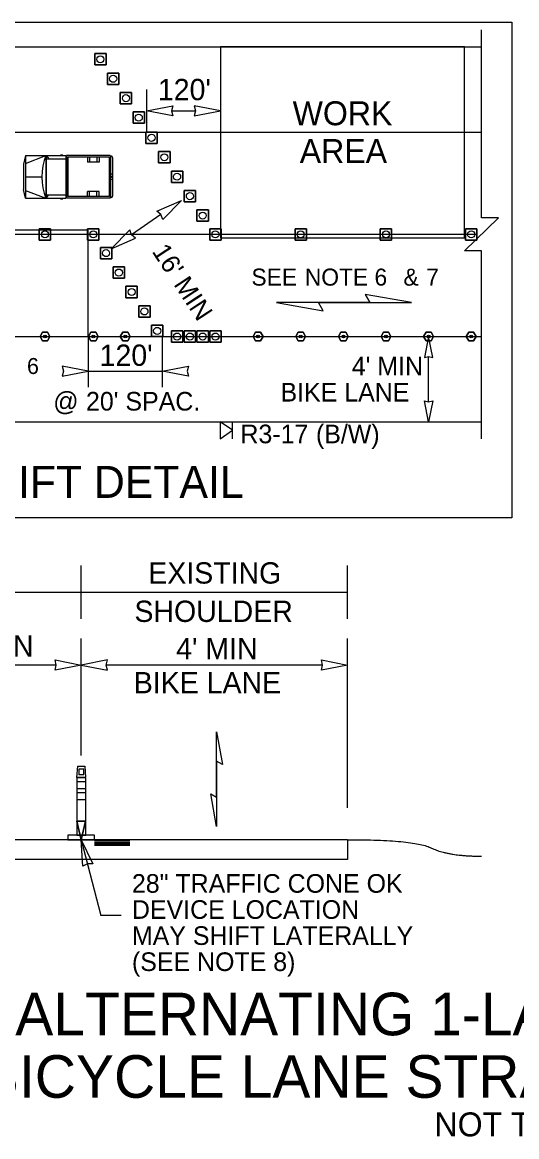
# Model space of a CAD drawing. Extents: x 99999.1 to 100095.7, y 99995 to 100010.7.
# Drawn here: x 100047.47 to 100049.325, y 100001.18 to 100005.366 of the extents above; entities that cross this region are included whole.
import ezdxf

# ---------------------------------------------------------------- set-up
doc = ezdxf.new("R2010")
doc.units = 0
for name, color, linetype in [('RD_ED_ShoulderPavedEdge', 7, 'Continuous'), ('RD_MK_LineEdgeWhite', 7, 'Continuous'), ('RD_MK_LineSkipCenter', 7, 'Continuous'), ('SH_DE_DetailHeading1Text', 7, 'Continuous'), ('SH_DE_DetailHeading2Text', 7, 'Continuous'), ('SH_TI_Tables', 7, 'Continuous'), ('TR_WZ_MotoristVehicle', 7, 'Continuous'), ('TR_WZ_PortableSignMountBlk-Wht', 7, 'Continuous'), ('TR_WZ_TrafficCone', 7, 'Continuous'), ('TR_WZ_TubularMarker', 7, 'Continuous'), ('TR_WZ_TubularMarkerElev', 7, 'Continuous'), ('TR_WZ_WorkZoneDetails', 7, 'Continuous'), ('TR_WZ_WorkZoneTextCurrent', 7, 'Continuous')]:
    doc.layers.add(name, color=color, linetype=linetype)

msp = doc.modelspace()

# ---------------------------------------------------------------- linework, layer by layer
at = {"layer": 'RD_ED_ShoulderPavedEdge'}
for p, q in [((100045.2759, 100005.2735), (100049.1933, 100005.2735)), ((100045.2759, 100003.8655), (100049.1933, 100003.8655))]:
    msp.add_line(p, q, dxfattribs=at)
at = {"layer": 'RD_MK_LineEdgeWhite'}
for p, q in [((100045.2759, 100004.9535), (100049.1933, 100004.9535)), ((100045.2759, 100004.1855), (100049.1933, 100004.1855))]:
    msp.add_line(p, q, dxfattribs=at)
at = {"layer": 'RD_MK_LineSkipCenter'}
msp.add_lwpolyline([(100049.1767, 100004.5695), (100045.2594, 100004.5695)], dxfattribs=at)
at = {"layer": 'SH_TI_Tables'}
msp.add_lwpolyline([(100045.1619, 100005.3662), (100049.3073, 100005.3662), (100049.3073, 100003.5045), (100045.1619, 100003.5045)], close=True, dxfattribs=at)
at = {"layer": 'TR_WZ_MotoristVehicle'}
for p, q in [((100047.482, 100004.8655), (100047.4746, 100004.8332)), ((100047.482, 100004.8655), (100047.482, 100004.7055)), ((100047.482, 100004.8655), (100047.6331, 100004.8655)), ((100047.482, 100004.8362), (100047.5576, 100004.8655)), ((100047.5576, 100004.8655), (100047.5576, 100004.7055)), ((100047.559, 100004.8655), (100047.559, 100004.7055)), ((100047.559, 100004.8655), (100047.5686, 100004.8531)), ((100047.6125, 100004.8677), (100047.6216, 100004.8677)), ((100047.6331, 100004.8655), (100047.6331, 100004.7055)), ((100047.7999, 100004.8655), (100047.6353, 100004.8655)), ((100047.6353, 100004.8655), (100047.6353, 100004.7055)), ((100047.7952, 100004.8591), (100047.64, 100004.8591)), ((100047.64, 100004.8591), (100047.64, 100004.7119)), ((100047.7142, 100004.8591), (100047.7142, 100004.8407)), ((100047.7222, 100004.8591), (100047.7222, 100004.8407)), ((100047.7494, 100004.8591), (100047.7494, 100004.8407)), ((100047.7582, 100004.8591), (100047.7582, 100004.8407)), ((100047.7952, 100004.8591), (100047.7952, 100004.7119)), ((100047.7999, 100004.8655), (100047.7999, 100004.7055)), ((100047.804, 100004.8629), (100047.8005, 100004.8629)), ((100047.8005, 100004.8629), (100047.8005, 100004.7081)), ((100047.4746, 100004.8332), (100047.4746, 100004.7378)), ((100047.559, 100004.8531), (100047.6331, 100004.8531)), ((100047.7582, 100004.8407), (100047.7142, 100004.8407)), ((100047.8076, 100004.858), (100047.8076, 100004.713)), ((100047.482, 100004.7855), (100047.5427, 100004.7855)), ((100047.8076, 100004.7968), (100047.8005, 100004.7938)), ((100047.8076, 100004.7742), (100047.8005, 100004.7772)), ((100047.8057, 100004.7855), (100047.8024, 100004.7855)), ((100047.804, 100004.7877), (100047.804, 100004.7832)), ((100047.482, 100004.7055), (100047.4746, 100004.7378)), ((100047.482, 100004.7348), (100047.5576, 100004.7055)), ((100047.482, 100004.7055), (100047.6331, 100004.7055)), ((100047.559, 100004.7179), (100047.6331, 100004.7179)), ((100047.5669, 100004.7179), (100047.559, 100004.7055)), ((100047.6125, 100004.7032), (100047.6216, 100004.7032)), ((100047.7999, 100004.7055), (100047.6353, 100004.7055)), ((100047.7952, 100004.7119), (100047.64, 100004.7119)), ((100047.7142, 100004.7119), (100047.7142, 100004.7303)), ((100047.7582, 100004.7303), (100047.7142, 100004.7303)), ((100047.7222, 100004.7119), (100047.7222, 100004.7303)), ((100047.7494, 100004.7119), (100047.7494, 100004.7303)), ((100047.7582, 100004.7119), (100047.7582, 100004.7303)), ((100047.804, 100004.7081), (100047.8005, 100004.7081))]:
    msp.add_line(p, q, dxfattribs=at)
for centre, major_axis, start_param, end_param in [((100047.6656, 100004.7855), (0, -0.1679), 4.215667, 5.208926), ((100047.804, 100004.858), (0, 0.00488), 4.712389, 6.283185), ((100047.804, 100004.713), (0, -0.00488), 0, 1.570796)]:
    msp.add_ellipse(centre, major_axis=major_axis, ratio=0.73155, start_param=start_param, end_param=end_param, dxfattribs=at)
msp.add_ellipse((100047.804, 100004.7855), major_axis=(0, 0.00225), ratio=0.73155, dxfattribs=at)
at = {"layer": 'TR_WZ_PortableSignMountBlk-Wht'}
msp.add_line((100048.2589, 100003.8011), (100048.2589, 100003.8655), dxfattribs=at)
msp.add_lwpolyline([(100048.2589, 100003.8333), (100048.2127, 100003.8655), (100048.2127, 100003.8011)], close=True, dxfattribs=at)
at = {"layer": 'TR_WZ_TrafficCone'}
for points in [[(100047.7413, 100005.2484), (100047.7839, 100005.2484), (100047.7839, 100005.2058), (100047.7413, 100005.2058), (100047.7413, 100005.2484)], [(100047.7413, 100005.2058), (100047.7839, 100005.2058), (100047.7839, 100005.2484), (100047.7413, 100005.2484), (100047.7413, 100005.2058)], [(100047.7893, 100005.1754), (100047.8319, 100005.1754), (100047.8319, 100005.1327), (100047.7893, 100005.1327), (100047.7893, 100005.1754)], [(100047.7893, 100005.1327), (100047.8319, 100005.1327), (100047.8319, 100005.1754), (100047.7893, 100005.1754), (100047.7893, 100005.1327)], [(100047.8373, 100005.1023), (100047.8799, 100005.1023), (100047.8799, 100005.0596), (100047.8373, 100005.0596), (100047.8373, 100005.1023)], [(100047.8373, 100005.0596), (100047.8799, 100005.0596), (100047.8799, 100005.1023), (100047.8373, 100005.1023), (100047.8373, 100005.0596)], [(100047.8853, 100005.0292), (100047.9279, 100005.0292), (100047.9279, 100004.9866), (100047.8853, 100004.9866), (100047.8853, 100005.0292)], [(100047.8853, 100004.9866), (100047.9279, 100004.9866), (100047.9279, 100005.0292), (100047.8853, 100005.0292), (100047.8853, 100004.9866)], [(100047.9333, 100004.9535), (100047.976, 100004.9535), (100047.976, 100004.9108), (100047.9333, 100004.9108), (100047.9333, 100004.9535)], [(100047.9333, 100004.9108), (100047.976, 100004.9108), (100047.976, 100004.9535), (100047.9333, 100004.9535), (100047.9333, 100004.9108)], [(100047.9813, 100004.8804), (100048.024, 100004.8804), (100048.024, 100004.8378), (100047.9813, 100004.8378), (100047.9813, 100004.8804)], [(100047.9813, 100004.8378), (100048.024, 100004.8378), (100048.024, 100004.8804), (100047.9813, 100004.8804), (100047.9813, 100004.8378)], [(100048.0293, 100004.8074), (100048.072, 100004.8074), (100048.072, 100004.7647), (100048.0293, 100004.7647), (100048.0293, 100004.8074)], [(100048.0293, 100004.7647), (100048.072, 100004.7647), (100048.072, 100004.8074), (100048.0293, 100004.8074), (100048.0293, 100004.7647)], [(100048.0773, 100004.7343), (100048.12, 100004.7343), (100048.12, 100004.6916), (100048.0773, 100004.6916), (100048.0773, 100004.7343)], [(100048.0773, 100004.6916), (100048.12, 100004.6916), (100048.12, 100004.7343), (100048.0773, 100004.7343), (100048.0773, 100004.6916)], [(100048.1253, 100004.6612), (100048.168, 100004.6612), (100048.168, 100004.6186), (100048.1253, 100004.6186), (100048.1253, 100004.6612)], [(100048.1253, 100004.6186), (100048.168, 100004.6186), (100048.168, 100004.6612), (100048.1253, 100004.6612), (100048.1253, 100004.6186)], [(100047.5333, 100004.5908), (100047.5759, 100004.5908), (100047.5759, 100004.5482), (100047.5333, 100004.5482), (100047.5333, 100004.5908)], [(100047.5333, 100004.5482), (100047.5759, 100004.5482), (100047.5759, 100004.5908), (100047.5333, 100004.5908), (100047.5333, 100004.5482)], [(100047.7147, 100004.5908), (100047.7573, 100004.5908), (100047.7573, 100004.5482), (100047.7147, 100004.5482), (100047.7147, 100004.5908)], [(100047.7147, 100004.5482), (100047.7573, 100004.5482), (100047.7573, 100004.5908), (100047.7147, 100004.5908), (100047.7147, 100004.5482)], [(100048.2159, 100004.5908), (100048.1732, 100004.5908), (100048.1732, 100004.5482), (100048.2159, 100004.5482), (100048.2159, 100004.5908)], [(100048.2159, 100004.5482), (100048.1732, 100004.5482), (100048.1732, 100004.5908), (100048.2159, 100004.5908), (100048.2159, 100004.5482)], [(100048.4933, 100004.5908), (100048.5359, 100004.5908), (100048.5359, 100004.5482), (100048.4933, 100004.5482), (100048.4933, 100004.5908)], [(100048.4933, 100004.5482), (100048.5359, 100004.5482), (100048.5359, 100004.5908), (100048.4933, 100004.5908), (100048.4933, 100004.5482)], [(100048.8133, 100004.5908), (100048.8559, 100004.5908), (100048.8559, 100004.5482), (100048.8133, 100004.5482), (100048.8133, 100004.5908)], [(100048.8133, 100004.5482), (100048.8559, 100004.5482), (100048.8559, 100004.5908), (100048.8133, 100004.5908), (100048.8133, 100004.5482)], [(100049.1333, 100004.5908), (100049.1759, 100004.5908), (100049.1759, 100004.5482), (100049.1333, 100004.5482), (100049.1333, 100004.5908)], [(100049.1333, 100004.5482), (100049.1759, 100004.5482), (100049.1759, 100004.5908), (100049.1333, 100004.5908), (100049.1333, 100004.5482)], [(100047.8053, 100004.4778), (100047.7626, 100004.4778), (100047.7626, 100004.5204), (100047.8053, 100004.5204), (100047.8053, 100004.4778)], [(100047.8053, 100004.5204), (100047.7626, 100004.5204), (100047.7626, 100004.4778), (100047.8053, 100004.4778), (100047.8053, 100004.5204)], [(100047.8533, 100004.4047), (100047.8106, 100004.4047), (100047.8106, 100004.4474), (100047.8533, 100004.4474), (100047.8533, 100004.4047)], [(100047.8533, 100004.4474), (100047.8106, 100004.4474), (100047.8106, 100004.4047), (100047.8533, 100004.4047), (100047.8533, 100004.4474)], [(100047.9013, 100004.3316), (100047.8586, 100004.3316), (100047.8586, 100004.3743), (100047.9013, 100004.3743), (100047.9013, 100004.3316)], [(100047.9013, 100004.3743), (100047.8586, 100004.3743), (100047.8586, 100004.3316), (100047.9013, 100004.3316), (100047.9013, 100004.3743)], [(100047.9493, 100004.2586), (100047.9066, 100004.2586), (100047.9066, 100004.3012), (100047.9493, 100004.3012), (100047.9493, 100004.2586)], [(100047.9493, 100004.3012), (100047.9066, 100004.3012), (100047.9066, 100004.2586), (100047.9493, 100004.2586), (100047.9493, 100004.3012)], [(100047.9973, 100004.1855), (100047.9546, 100004.1855), (100047.9546, 100004.2282), (100047.9973, 100004.2282), (100047.9973, 100004.1855)], [(100047.9973, 100004.2282), (100047.9546, 100004.2282), (100047.9546, 100004.1855), (100047.9973, 100004.1855), (100047.9973, 100004.2282)], [(100048.072, 100004.2068), (100048.0293, 100004.2068), (100048.0293, 100004.1642), (100048.072, 100004.1642), (100048.072, 100004.2068)], [(100048.072, 100004.1642), (100048.0293, 100004.1642), (100048.0293, 100004.2068), (100048.072, 100004.2068), (100048.072, 100004.1642)], [(100048.12, 100004.2068), (100048.0773, 100004.2068), (100048.0773, 100004.1642), (100048.12, 100004.1642), (100048.12, 100004.2068)], [(100048.12, 100004.1642), (100048.0773, 100004.1642), (100048.0773, 100004.2068), (100048.12, 100004.2068), (100048.12, 100004.1642)], [(100048.168, 100004.2068), (100048.1253, 100004.2068), (100048.1253, 100004.1642), (100048.168, 100004.1642), (100048.168, 100004.2068)], [(100048.168, 100004.1642), (100048.1253, 100004.1642), (100048.1253, 100004.2068), (100048.168, 100004.2068), (100048.168, 100004.1642)], [(100048.1732, 100004.2068), (100048.2159, 100004.2068), (100048.2159, 100004.1642), (100048.1732, 100004.1642), (100048.1732, 100004.2068)], [(100048.1732, 100004.1642), (100048.2159, 100004.1642), (100048.2159, 100004.2068), (100048.1732, 100004.2068), (100048.1732, 100004.1642)]]:
    msp.add_lwpolyline(points, dxfattribs=at)
for centre in [(100047.7626, 100005.2271), (100047.8106, 100005.154), (100047.8586, 100005.081), (100047.9066, 100005.0079), (100047.9546, 100004.9322), (100048.0026, 100004.8591), (100048.0506, 100004.786), (100048.0986, 100004.713), (100048.1466, 100004.6399), (100047.5546, 100004.5695), (100047.736, 100004.5695), (100048.1946, 100004.5695), (100048.5146, 100004.5695), (100048.8346, 100004.5695), (100049.1546, 100004.5695), (100047.7839, 100004.4991), (100047.8319, 100004.426), (100047.8799, 100004.353), (100047.9279, 100004.2799), (100047.9759, 100004.2068), (100048.0506, 100004.1855), (100048.0986, 100004.1855), (100048.1466, 100004.1855), (100048.1946, 100004.1855)]:
    msp.add_circle(centre, 0.0133, dxfattribs=at)
at = {"layer": 'TR_WZ_TubularMarker'}
for points in [[(100047.5731, 100004.1855), (100047.5638, 100004.2015), (100047.5454, 100004.2015), (100047.5361, 100004.1855), (100047.5454, 100004.1695), (100047.5638, 100004.1695)], [(100047.7545, 100004.1855), (100047.7452, 100004.2015), (100047.7268, 100004.2015), (100047.7175, 100004.1855), (100047.7268, 100004.1695), (100047.7452, 100004.1695)], [(100047.8744, 100004.1855), (100047.8652, 100004.2015), (100047.8467, 100004.2015), (100047.8375, 100004.1855), (100047.8467, 100004.1695), (100047.8652, 100004.1695)], [(100048.3361, 100004.1855), (100048.3454, 100004.2015), (100048.3639, 100004.2015), (100048.3731, 100004.1855), (100048.3639, 100004.1695), (100048.3454, 100004.1695)], [(100048.4961, 100004.1855), (100048.5054, 100004.2015), (100048.5239, 100004.2015), (100048.5331, 100004.1855), (100048.5239, 100004.1695), (100048.5054, 100004.1695)], [(100048.6561, 100004.1855), (100048.6654, 100004.2015), (100048.6839, 100004.2015), (100048.6931, 100004.1855), (100048.6839, 100004.1695), (100048.6654, 100004.1695)], [(100048.8161, 100004.1855), (100048.8254, 100004.2015), (100048.8439, 100004.2015), (100048.8531, 100004.1855), (100048.8439, 100004.1695), (100048.8254, 100004.1695)], [(100048.9761, 100004.1855), (100048.9854, 100004.2015), (100049.0039, 100004.2015), (100049.0131, 100004.1855), (100049.0039, 100004.1695), (100048.9854, 100004.1695)], [(100049.1361, 100004.1855), (100049.1454, 100004.2015), (100049.1638, 100004.2015), (100049.1731, 100004.1855), (100049.1638, 100004.1695), (100049.1454, 100004.1695)]]:
    msp.add_lwpolyline(points, close=True, dxfattribs=at)
for points in [[(100047.5638, 100004.1695), (100047.5454, 100004.1695), (100047.5361, 100004.1855), (100047.5454, 100004.2015), (100047.5638, 100004.2015), (100047.5731, 100004.1855), (100047.5638, 100004.1695)], [(100047.7452, 100004.1695), (100047.7268, 100004.1695), (100047.7175, 100004.1855), (100047.7268, 100004.2015), (100047.7452, 100004.2015), (100047.7545, 100004.1855), (100047.7452, 100004.1695)], [(100047.8652, 100004.1695), (100047.8467, 100004.1695), (100047.8375, 100004.1855), (100047.8467, 100004.2015), (100047.8652, 100004.2015), (100047.8744, 100004.1855), (100047.8652, 100004.1695)], [(100048.3454, 100004.1695), (100048.3639, 100004.1695), (100048.3731, 100004.1855), (100048.3639, 100004.2015), (100048.3454, 100004.2015), (100048.3361, 100004.1855), (100048.3454, 100004.1695)], [(100048.5054, 100004.1695), (100048.5239, 100004.1695), (100048.5331, 100004.1855), (100048.5239, 100004.2015), (100048.5054, 100004.2015), (100048.4961, 100004.1855), (100048.5054, 100004.1695)], [(100048.6654, 100004.1695), (100048.6839, 100004.1695), (100048.6931, 100004.1855), (100048.6839, 100004.2015), (100048.6654, 100004.2015), (100048.6561, 100004.1855), (100048.6654, 100004.1695)], [(100048.8254, 100004.1695), (100048.8439, 100004.1695), (100048.8531, 100004.1855), (100048.8439, 100004.2015), (100048.8254, 100004.2015), (100048.8161, 100004.1855), (100048.8254, 100004.1695)], [(100048.9854, 100004.1695), (100049.0039, 100004.1695), (100049.0131, 100004.1855), (100049.0039, 100004.2015), (100048.9854, 100004.2015), (100048.9761, 100004.1855), (100048.9854, 100004.1695)], [(100049.1454, 100004.1695), (100049.1638, 100004.1695), (100049.1731, 100004.1855), (100049.1638, 100004.2015), (100049.1454, 100004.2015), (100049.1361, 100004.1855), (100049.1454, 100004.1695)]]:
    msp.add_lwpolyline(points, dxfattribs=at)
for centre in [(100047.5546, 100004.1855), (100047.736, 100004.1855), (100047.856, 100004.1855), (100048.3546, 100004.1855), (100048.5146, 100004.1855), (100048.6746, 100004.1855), (100048.8346, 100004.1855), (100048.9946, 100004.1855), (100049.1546, 100004.1855)]:
    msp.add_circle(centre, 0.00533, dxfattribs=at)
at = {"layer": 'TR_WZ_TubularMarkerElev'}
for p, q in [((100047.6824, 100002.5612), (100047.6998, 100002.5612)), ((100047.6743, 100002.5288), (100047.7072, 100002.5288)), ((100047.6998, 100002.539), (100047.6824, 100002.539)), ((100047.7074, 100002.5125), (100047.6741, 100002.5125)), ((100047.6741, 100002.5125), (100047.6741, 100002.4879)), ((100047.6741, 100002.4879), (100047.7074, 100002.4879)), ((100047.7074, 100002.4879), (100047.7074, 100002.5125)), ((100047.6741, 100002.4715), (100047.6741, 100002.447)), ((100047.7074, 100002.4715), (100047.6741, 100002.4715)), ((100047.6741, 100002.447), (100047.7074, 100002.447)), ((100047.7074, 100002.447), (100047.7074, 100002.4715)), ((100047.6408, 100002.3119), (100047.6408, 100002.2955)), ((100047.7408, 100002.2955), (100047.7408, 100002.3119)), ((100047.6408, 100002.2955), (100047.7408, 100002.2955))]:
    msp.add_line(p, q, dxfattribs=at)
msp.add_lwpolyline([(100047.6743, 100002.5288), (100047.6774, 100002.5713), (100047.7044, 100002.5713), (100047.7072, 100002.5288)], close=True, dxfattribs=at)
for points in [[(100047.6741, 100002.3119), (100047.7074, 100002.3119), (100047.7074, 100002.5247)], [(100047.6741, 100002.5247), (100047.6741, 100002.3119)], [(100047.6741, 100002.3119), (100047.7074, 100002.3119), (100047.7074, 100002.5247)], [(100047.6741, 100002.5247), (100047.6741, 100002.3119)], [(100047.7072, 100002.5288), (100047.6743, 100002.5288), (100047.7072, 100002.5288), (100047.6743, 100002.5288)], [(100047.7072, 100002.5288), (100047.6743, 100002.5288), (100047.7072, 100002.5288), (100047.6743, 100002.5288)], [(100047.7408, 100002.3119), (100047.7074, 100002.3119), (100047.6741, 100002.3119), (100047.6408, 100002.3119)]]:
    msp.add_lwpolyline(points, dxfattribs=at)
for centre, major_axis, ratio, start_param, end_param in [((100047.6824, 100002.5501), (0, 0.0111), 0.071484, 0, 3.141593), ((100047.6998, 100002.5501), (0, 0.0111), 0.071484, 3.141593, 6.283185), ((100047.6744, 100002.5238), (0, 0.00512), 0.053405, 0.177149, 1.393647), ((100047.6744, 100002.5238), (0, 0.00512), 0.053405, 0.177149, 1.393647), ((100047.7072, 100002.5238), (0, 0.00512), 0.053405, 4.889538, 6.106036), ((100047.7072, 100002.5238), (0, 0.00512), 0.053405, 4.889538, 6.106036)]:
    msp.add_ellipse(centre, major_axis=major_axis, ratio=ratio, start_param=start_param, end_param=end_param, dxfattribs=at)
at = {"layer": 'TR_WZ_WorkZoneDetails'}
for p, q in [((100047.9359, 100005.1135), (100047.9359, 100004.9535)), ((100048.2133, 100005.1135), (100048.2133, 100004.9535)), ((100048.0297, 100005.0335), (100048.1195, 100005.0335)), ((100047.9897, 100004.6438), (100047.8798, 100004.5682)), ((100048.581, 100004.3129), (100048.7739, 100004.3129)), ((100048.7739, 100004.3129), (100048.581, 100004.3129)), ((100047.7173, 100004.1855), (100047.7173, 100003.9955)), ((100047.9946, 100004.1855), (100047.9946, 100003.9955)), ((100048.9946, 100003.9405), (100048.9946, 100004.1105)), ((100047.7173, 100004.0555), (100047.9946, 100004.0555)), ((100047.6907, 100003.1255), (100047.6907, 100003.3255)), ((100048.6907, 100003.1255), (100048.6907, 100003.3255)), ((100046.4907, 100003.2255), (100047.6907, 100003.2255)), ((100047.6907, 100003.2255), (100048.6907, 100003.2255)), ((100047.6907, 100002.6113), (100047.6907, 100003.0515)), ((100048.6907, 100002.4152), (100048.6907, 100003.0515)), ((100047.5969, 100002.9515), (100046.5844, 100002.9515)), ((100048.597, 100002.9515), (100047.7844, 100002.9515)), ((100048.199, 100002.5906), (100048.199, 100002.4555)), ((100048.199, 100002.4555), (100048.199, 100002.5906)), ((100048.6907, 100002.2954), (100044.2907, 100002.2954)), ((100047.6907, 100002.2954), (100047.7647, 100002.0101)), ((100047.8737, 100002.2898), (100047.7407, 100002.2898)), ((100047.8737, 100002.2842), (100047.7407, 100002.2842)), ((100047.8737, 100002.2785), (100047.7407, 100002.2785)), ((100047.8737, 100002.2733), (100047.7407, 100002.2733)), ((100048.6907, 100002.2954), (100048.6907, 100002.2204)), ((100048.6907, 100002.2204), (100044.2907, 100002.2204)), ((100047.841, 100002.0101), (100047.7647, 100002.0101))]:
    msp.add_line(p, q, dxfattribs=at)
for points in [[(100049.1933, 100003.8015), (100049.1933, 100004.5075), (100049.1292, 100004.5075), (100049.2573, 100004.6314), (100049.1933, 100004.6314), (100049.1933, 100005.3375)], [(100047.7073, 100002.3652), (100047.674, 100002.3652), (100047.6907, 100002.2954), (100047.7073, 100002.3652)]]:
    msp.add_lwpolyline(points, dxfattribs=at)
for points in [[(100048.2133, 100005.2735), (100048.2133, 100004.5562), (100049.1292, 100004.5562), (100049.1292, 100005.2735)], [(100047.9359, 100005.0335), (100048.0342, 100005.0528), (100048.0297, 100005.0335), (100048.0342, 100005.0142)], [(100048.2133, 100005.0335), (100048.115, 100005.0528), (100048.1195, 100005.0335), (100048.115, 100005.0142)], [(100048.0669, 100004.697), (100047.9969, 100004.6254), (100047.9897, 100004.6438), (100047.975, 100004.6571)], [(100046.7389, 100004.5855), (100046.7389, 100004.1855), (100047.7173, 100004.1855), (100047.7173, 100004.5855)], [(100047.8026, 100004.5151), (100047.8945, 100004.5549), (100047.8798, 100004.5682), (100047.8727, 100004.5867)], [(100048.9311, 100004.3129), (100048.756, 100004.3438), (100048.7739, 100004.3129)], [(100048.4238, 100004.3129), (100048.5988, 100004.2821), (100048.581, 100004.3129)], [(100048.9946, 100004.1855), (100048.9792, 100004.1069), (100048.9946, 100004.1105), (100049.01, 100004.1069)], [(100047.7173, 100004.0555), (100047.619, 100004.0748), (100047.6236, 100004.0555), (100047.619, 100004.0362)], [(100047.9946, 100004.0555), (100048.0929, 100004.0748), (100048.0884, 100004.0555), (100048.0929, 100004.0362)], [(100048.9946, 100003.8655), (100048.9792, 100003.9441), (100048.9946, 100003.9405), (100049.01, 100003.9441)], [(100047.6907, 100002.9515), (100047.5924, 100002.9322), (100047.5969, 100002.9515), (100047.5924, 100002.9708)], [(100047.6907, 100002.9515), (100047.7889, 100002.9322), (100047.7844, 100002.9515), (100047.7889, 100002.9708)], [(100048.6907, 100002.9515), (100048.5924, 100002.9322), (100048.597, 100002.9515), (100048.5924, 100002.9708)], [(100048.199, 100002.7007), (100048.2206, 100002.5781), (100048.199, 100002.5906)], [(100048.199, 100002.3454), (100048.1774, 100002.468), (100048.199, 100002.4555)], [(100047.6907, 100002.2954), (100047.674, 100002.3652), (100047.7073, 100002.3652)], [(100047.6907, 100002.2954), (100047.734, 100002.2051), (100047.7142, 100002.2047), (100047.6967, 100002.1955)]]:
    msp.add_lwpolyline(points, close=True, dxfattribs=at)
msp.add_open_spline([(100048.6907, 100002.2954), (100048.9419, 100002.2956), (100049.0674, 100002.2335), (100049.1928, 100002.2336)], degree=2, dxfattribs=at)

# ---------------------------------------------------------------- texts
at = {"layer": 'SH_DE_DetailHeading1Text'}
for s, height, p in [('PILOT CAR OPERATION FOR ALTERNATING 1-LANE, 2-WAY TRAFFIC: AFAD-CONTROLLED', 0.16, (100044.4237, 100001.5606)), ('SEPARATED BICYCLE LANE STRATEGY (45+ MPH HIGHWAYS)', 0.16, (100045.959, 100001.3259)), ('NOT TO SCALE', 0.09, (100049.0168, 100001.1809))]:
    msp.add_text(s, height=height, rotation=360, dxfattribs=at).set_placement(p)
at = {"layer": 'SH_DE_DetailHeading2Text'}
msp.add_text('OPTIONAL LANE SHIFT DETAIL', height=0.12, rotation=360, dxfattribs=at).set_placement((100045.9105, 100003.5795))
at = {"layer": 'TR_WZ_WorkZoneDetails'}
for s, height, p in [('WORK', 0.09, (100048.4843, 100004.9794)), ('AREA', 0.09, (100048.511, 100004.8376)), ('R3-17', 0.07, (100048.2884, 100003.7847)), ('(B/W)', 0.07, (100048.5718, 100003.7847)), ("10' MIN LANE OPEN", 0.08, (100046.5043, 100002.9835)), ("4' MIN", 0.08, (100048.0471, 100002.9735)), ('BIKE LANE', 0.08, (100047.8881, 100002.8455))]:
    msp.add_text(s, height=height, dxfattribs=at).set_placement(p)
for s, p in [('EXISTING', (100047.9424, 100003.2575)), ('SHOULDER', (100047.8905, 100003.1135))]:
    msp.add_text(s, height=0.08, rotation=360, dxfattribs=at).set_placement(p)
at = {"layer": 'TR_WZ_WorkZoneTextCurrent'}
for s, height, rotation, p in [("120'", 0.08, 360, (100047.9785, 100005.0735)), ("16' MIN", 0.07, 303.3023, (100047.9542, 100004.5052)), ("120'", 0.08, 360, (100047.7598, 100004.0755)), ('@', 0.07, 360, (100047.5857, 100003.9075)), ("20' SPAC.", 0.07, 360, (100047.7086, 100003.9075))]:
    msp.add_text(s, height=height, rotation=rotation, dxfattribs=at).set_placement(p)
for s, height, p in [('SEE', 0.064, (100048.3296, 100004.3769)), ('NOTE 6', 0.064, (100048.53, 100004.3769)), ('&', 0.064, (100048.9002, 100004.3769)), ('7', 0.064, (100048.9859, 100004.3769)), ('6', 0.06, (100047.4872, 100004.0449)), ("4' MIN", 0.07, (100048.7064, 100004.0395)), ('BIKE LANE', 0.07, (100048.4388, 100003.9415)), ('28" TRAFFIC CONE OK', 0.07, (100047.881, 100002.0961)), ('DEVICE LOCATION', 0.07, (100047.881, 100001.9981)), ('MAY SHIFT LATERALLY ', 0.07, (100047.881, 100001.9001)), ('(SEE NOTE 8)', 0.07, (100047.881, 100001.8021))]:
    msp.add_text(s, height=height, dxfattribs=at).set_placement(p)

doc.saveas('drawing.dxf')
